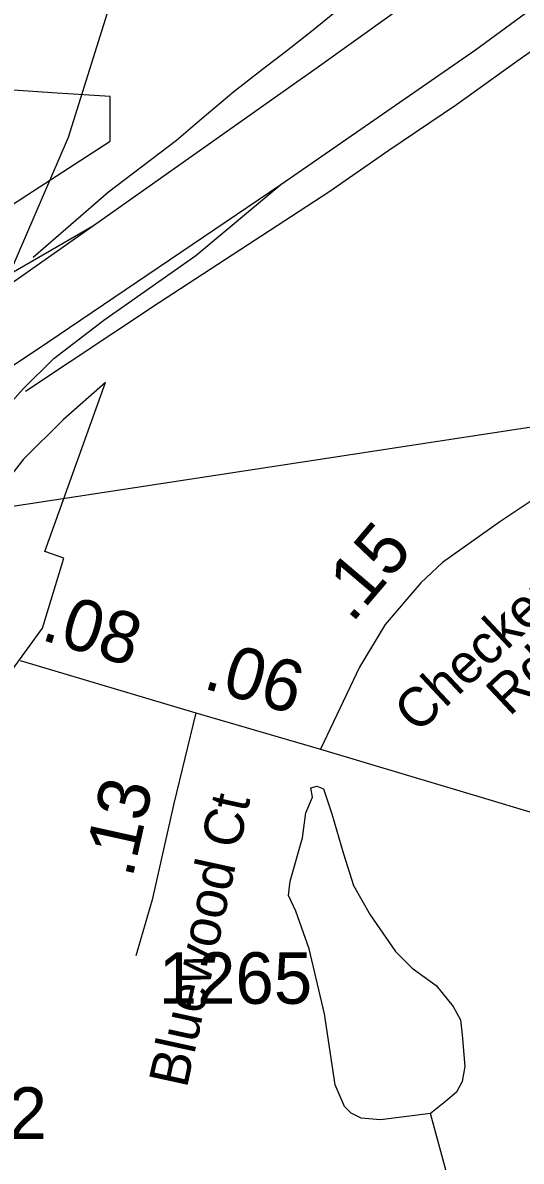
# Model space of a CAD drawing. Extents: x 1662474 to 1856135, y 779280 to 917889.
# Drawn here: x 1723831 to 1725038, y 790623 to 793385 of the extents above; entities that cross this region are included whole.
import ezdxf

# ---------------------------------------------------------------- set-up
doc = ezdxf.new("R2010")
doc.units = 0
for name, color, linetype in [('Exist Boundary Political City Limit New', 7, 'Continuous'), ('Exist Hydrographic Misc Water Feature', 7, 'Continuous'), ('Exist Hydrographic Pond Under 1500 Sq Ft', 7, 'Continuous'), ('Exist Road Primary Interstate Divided Center Attributed', 7, 'Continuous'), ('Exist Road Primary Interstate Ramp 1 Lane Attributed', 7, 'Continuous'), ('Exist Road Primary NC Attributed', 7, 'Continuous'), ('Exist Road Primary NC Mileage Hundredths English Label', 7, 'Continuous'), ('Exist Road Primary NC Structure Standard Bridge Number Label', 7, 'Continuous'), ('Exist Road Secondary Mileage Hundredths English Label', 7, 'Continuous'), ('Exist Road Secondary Mileage Tenths English Label', 7, 'Continuous'), ('Exist Road Secondary Type 51 Attributed', 7, 'Continuous'), ('Exist Road Secondary Type 51 Label', 7, 'Continuous'), ('Exist Road Secondary Type 51 Number Label', 7, 'Continuous'), ('Map Preparation Boundary City Limit Buffer Line', 7, 'Continuous'), ('Prop Road Primary US Projected', 7, 'Continuous')]:
    doc.layers.add(name, color=color, linetype=linetype)

msp = doc.modelspace()

# ---------------------------------------------------------------- linework, layer by layer
at = {"layer": 'Exist Boundary Political City Limit New'}
for points in [[(1724042.6, 793097.8), (1724042, 793185.4), (1724042.6, 793205.9), (1723914.1, 793214.4), (1723596.6, 793235.9), (1723593.1, 793236), (1722669.8, 793296), (1722659.8, 793079.9)], [(1723368.9, 792683.8), (1723370.1, 792684.4), (1723461, 792738.1), (1723500.6, 792761.5), (1723795.9, 792937.2), (1723840.8, 792966.4), (1724042.6, 793097.8)], [(1723762.5, 791756.9), (1723878.5, 791916.5), (1723929.8, 792086.1), (1723884, 792102.2), (1724031.1, 792512), (1723928.5, 792421.9), (1723832.5, 792326.4), (1723755.4, 792228.1)]]:
    msp.add_lwpolyline(points, dxfattribs=at)
at = {"layer": 'Exist Hydrographic Misc Water Feature'}
for points in [[(1723736.3, 792632.5), (1723941.4, 793107.6), (1724138.4, 793737), (1724117.3, 794105.1), (1724170.4, 794389.6), (1724467.3, 794944.9), (1724502.4, 795118.1), (1724513.4, 795400.2)], [(1725113.8, 789651.1), (1724818.4, 790739.6)]]:
    msp.add_lwpolyline(points, dxfattribs=at)
at = {"layer": 'Exist Hydrographic Pond Under 1500 Sq Ft'}
msp.add_lwpolyline([(1724818.4, 790739.6), (1724696.8, 790723.8), (1724650.2, 790727.9), (1724625.9, 790740), (1724609.7, 790756.2), (1724587.5, 790808.8), (1724561.2, 790980.8), (1724524.7, 791138.6), (1724492.3, 791229.6), (1724474.1, 791268.1), (1724478.2, 791302.5), (1724508.5, 791407.7), (1724516.6, 791468.4), (1724532.8, 791506.8), (1724528.8, 791529.1), (1724542.9, 791533.1), (1724559.1, 791527), (1724579.4, 791466.3), (1724607.7, 791369.2), (1724632, 791292.4), (1724672.5, 791221.5), (1724733.2, 791132.5), (1724773.7, 791092.1), (1724832.4, 791049.6), (1724872.9, 790999), (1724891.1, 790966.6), (1724895.1, 790930.2), (1724901.2, 790853.3), (1724895.1, 790816.9), (1724881, 790790.6), (1724854.7, 790768.4), (1724818.4, 790739.6)], dxfattribs=at)
at = {"layer": 'Exist Road Primary Interstate Divided Center Attributed'}
for points in [[(1732386.6, 799285.9), (1732259.4, 799106.5), (1732094, 798873.5), (1731852.5, 798574.7), (1731730.3, 798452.6), (1731599.6, 798321.8), (1731358.1, 798092), (1731082.2, 797873.7), (1730737.3, 797632.3), (1730245.9, 797303.8), (1729847.3, 797012.7), (1729288.2, 796631.7), (1728756.7, 796261.4), (1727774.1, 795553), (1726872, 794925.1), (1725631.7, 794055.7), (1724549.7, 793279.7), (1724002.1, 792892.2)], [(1724456, 792992.1), (1724927.5, 793319), (1725489.7, 793732.7), (1726116.2, 794152.3), (1726430.1, 794370.9), (1726555.7, 794451.2), (1727367.3, 795005.8), (1727988.4, 795412.6), (1728644.2, 795857.4), (1729729.5, 796594.1), (1730203.2, 796918.4), (1730576.4, 797192.8), (1730918.2, 797412.8), (1731243.2, 797618.1), (1731468.7, 797794.6), (1731615.2, 797917.2), (1731691.9, 797981.5), (1731839, 798134.7), (1731934.3, 798230.8), (1732055.2, 798354.2), (1732231.3, 798551.2), (1732400.3, 798769.4), (1732462.8, 798863), (1732587.4, 799049.7)], [(1723096.1, 792073.9), (1723365.5, 792256.2), (1723520.5, 792364.4), (1723863.7, 792591.6), (1724456, 792992.1)], [(1724002.1, 792892.2), (1723614.6, 792620), (1723321, 792412.1), (1723185.1, 792323), (1722906.4, 792129.9)]]:
    msp.add_lwpolyline(points, dxfattribs=at)
at = {"layer": 'Exist Road Primary Interstate Ramp 1 Lane Attributed'}
for points in [[(1723510.4, 792050.8), (1723558, 792133.3), (1723623.7, 792235.8), (1723752.4, 792408.6), (1723831.4, 792497), (1723906.3, 792570.8), (1724027, 792663.4), (1724250.1, 792820.5), (1724456, 792992.1)], [(1724002.1, 792892.2), (1723612, 792666.9), (1723435, 792567.7), (1723314.3, 792515.4), (1723196.3, 792479.2), (1722967, 792437.6), (1722808.8, 792418.9), (1722720.3, 792400.1), (1722690.5, 792391.7), (1722659.3, 792380.6), (1722632.2, 792368.9), (1722606.4, 792355.8), (1722585.8, 792341.5)]]:
    msp.add_lwpolyline(points, dxfattribs=at)
at = {"layer": 'Exist Road Primary NC Attributed'}
for p, q in [((1723824.2, 791838.2), (1724249.5, 791710.8)), ((1724249.5, 791710.8), (1724552.1, 791622.9))]:
    msp.add_line(p, q, dxfattribs=at)
msp.add_lwpolyline([(1724552.1, 791622.9), (1724765.3, 791559), (1724959.8, 791500.7), (1725233.3, 791418), (1725727.3, 791268.8), (1726147.4, 791142.5), (1726281.6, 791107.1), (1726416.8, 791070.7), (1726595.6, 791036.9), (1726868.1, 790980.7), (1727319.4, 790893.4)], dxfattribs=at)
at = {"layer": 'Exist Road Primary NC Structure Standard Bridge Number Label'}
msp.add_line((1723437, 792155.9), (1726069.2, 792559.2), dxfattribs=at)
at = {"layer": 'Exist Road Secondary Type 51 Attributed'}
for points in [[(1725068.8, 792229.6), (1724986.3, 792174.5), (1724847.3, 792075.5), (1724794.9, 792026.4), (1724708.6, 791924.9), (1724646.1, 791821.7), (1724552.1, 791622.9)], [(1724249.5, 791710.8), (1724196.5, 791491.4), (1724144.5, 791257.4), (1724104.9, 791121.6)]]:
    msp.add_lwpolyline(points, dxfattribs=at)
at = {"layer": 'Map Preparation Boundary City Limit Buffer Line'}
for points in [[(1724042.6, 793097.8), (1724042, 793185.4), (1724042.6, 793205.9), (1723914.1, 793214.4), (1723596.6, 793235.9), (1723593.1, 793236), (1722669.8, 793296), (1722659.8, 793079.9)], [(1723368.9, 792683.8), (1723370.1, 792684.4), (1723461, 792738.1), (1723500.6, 792761.5), (1723795.9, 792937.2), (1723840.8, 792966.4), (1724042.6, 793097.8)], [(1723762.5, 791756.9), (1723878.5, 791916.5), (1723929.8, 792086.1), (1723884, 792102.2), (1724031.1, 792512), (1723928.5, 792421.9), (1723832.5, 792326.4), (1723755.4, 792228.1)]]:
    msp.add_lwpolyline(points, dxfattribs=at)
at = {"layer": 'Prop Road Primary US Projected'}
for points in [[(1724962.1, 793675.1), (1724860.6, 793604.3), (1724617.6, 793434.6), (1724534, 793366.4), (1724469.2, 793316.1), (1724411.2, 793271.8), (1724342.1, 793217.2), (1724265.4, 793152.4), (1724203.1, 793099.5), (1724038.5, 792974.1), (1723855.8, 792815.6)], [(1723837.4, 792491.6), (1724159.4, 792705.6), (1724572.3, 792975), (1724717.5, 793075.5), (1724880.9, 793186.5), (1725027.5, 793291.3), (1725136.4, 793368.8), (1725308.2, 793484)]]:
    msp.add_lwpolyline(points, dxfattribs=at)

# ---------------------------------------------------------------- texts
at = {"layer": 'Exist Road Primary NC Mileage Hundredths English Label'}
for s, rotation, p in [('.08', 343.3265, (1723871.5, 791889.2)), ('.06', 343.8079, (1724264.4, 791771.5))]:
    msp.add_text(s, height=125, rotation=rotation, dxfattribs=at).set_placement(p)
at = {"layer": 'Exist Road Secondary Mileage Hundredths English Label'}
msp.add_text('.15', height=125, rotation=49.6527, dxfattribs=at).set_placement((1724628, 791926.5))
at = {"layer": 'Exist Road Secondary Mileage Tenths English Label'}
msp.add_text('.13', height=125, rotation=77.4685, dxfattribs=at).set_placement((1724096.1, 791308))
at = {"layer": 'Exist Road Secondary Type 51 Label'}
for s, rotation, p in [('Checker', 43.103, (1724786.2, 791658.6)), (' Rd', 43.103, (1724983.7, 791676.3)), ('Bluewood Ct', 77.6444, (1724227.9, 790798.6))]:
    msp.add_text(s, height=95, rotation=rotation, dxfattribs=at).set_placement(p)
at = {"layer": 'Exist Road Secondary Type 51 Number Label'}
for s, p in [('1265', (1724159.9, 791005.3)), ('1162', (1723517.4, 790677.8))]:
    msp.add_text(s, height=125, dxfattribs=at).set_placement(p)

doc.saveas('drawing.dxf')
